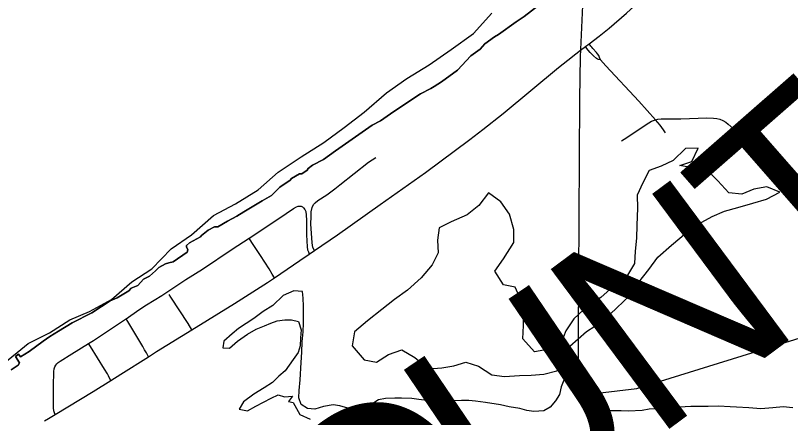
# Model space of a CAD drawing. Extents: x 0 to 34, y 0 to 22.
# Drawn here: x 5.0235 to 5.3922, y 18.6712 to 18.8626 of the extents above; entities that cross this region are included whole.
import ezdxf

# ---------------------------------------------------------------- set-up
doc = ezdxf.new("R2010")
doc.units = 0
for name, color, linetype in [('GM_X_Corporation', 7, 'Continuous'), ('GM_X_County_Text', 7, 'Continuous'), ('GM_X_Major_Lake', 7, 'Continuous'), ('GM_X_Minor_River', 7, 'Continuous'), ('GM_X_Township_Road', 7, 'Continuous')]:
    doc.layers.add(name, color=color, linetype=linetype)

msp = doc.modelspace()

# ---------------------------------------------------------------- linework, layer by layer
at = {"layer": 'GM_X_Corporation'}
for points in [[(5.29406, 18.88499), (5.29228, 18.84642), (5.29211, 18.84288), (5.29182, 18.82284), (5.29106, 18.68174), (5.31908, 18.68504), (5.52217, 18.74796), (5.73787, 18.79535)], [(5.29406, 18.88499), (5.29228, 18.84642), (5.29211, 18.84288), (5.29182, 18.82284), (5.29106, 18.68174), (5.31908, 18.68504), (5.52217, 18.74796), (5.73787, 18.79535)], [(5.28303, 18.87569), (5.26556, 18.86216), (5.26166, 18.85956), (5.25337, 18.85355), (5.25142, 18.85249), (5.24687, 18.84916), (5.2446, 18.84656), (5.24012, 18.84339), (5.23387, 18.83656), (5.22615, 18.83095), (5.22265, 18.82876), (5.22119, 18.82779), (5.21623, 18.82527), (5.20347, 18.8169), (5.19713, 18.81251), (5.19315, 18.81039), (5.17576, 18.7982), (5.17007, 18.79406), (5.16479, 18.7913), (5.16267, 18.78975), (5.16227, 18.78894), (5.15975, 18.78715), (5.15861, 18.78715), (5.15479, 18.78503), (5.15414, 18.78414), (5.14926, 18.78081), (5.14536, 18.77691), (5.14081, 18.77431), (5.13211, 18.76911), (5.12887, 18.76699), (5.12431, 18.76472), (5.11976, 18.76203), (5.11822, 18.76203), (5.11513, 18.76033), (5.11204, 18.75789), (5.11147, 18.75716), (5.10635, 18.75431), (5.10489, 18.75302), (5.10489, 18.75245), (5.10554, 18.75106), (5.10514, 18.74985), (5.09847, 18.7453), (5.09652, 18.74489), (5.09481, 18.74432), (5.09164, 18.74269), (5.09018, 18.74099), (5.08726, 18.73847), (5.08441, 18.73709), (5.08173, 18.73408), (5.07856, 18.73278), (5.07742, 18.73156), (5.07189, 18.72815), (5.06856, 18.72668), (5.05978, 18.72099), (5.05052, 18.71636), (5.04402, 18.7123), (5.03979, 18.70978), (5.03662, 18.7075), (5.03004, 18.70271), (5.02582, 18.70012), (5.02499, 18.70131), (5.02354, 18.70027), (5.02541, 18.69718), (5.02476, 18.69621), (5.0215, 18.69393)], [(5.0215, 18.69393), (5.02476, 18.69621), (5.02541, 18.69718), (5.02354, 18.70027), (5.02499, 18.70131), (5.02582, 18.70012), (5.03004, 18.70271), (5.03662, 18.7075), (5.03979, 18.70978), (5.04402, 18.7123), (5.05052, 18.71636), (5.05978, 18.72099), (5.06856, 18.72668), (5.07189, 18.72815), (5.07742, 18.73156), (5.07856, 18.73278), (5.08173, 18.73408), (5.08441, 18.73709), (5.08726, 18.73847), (5.09018, 18.74099), (5.09164, 18.74269), (5.09481, 18.74432), (5.09652, 18.74489), (5.09847, 18.7453), (5.10514, 18.74985), (5.10554, 18.75106), (5.10489, 18.75245), (5.10489, 18.75302), (5.10635, 18.75431), (5.11147, 18.75716), (5.11204, 18.75789), (5.11513, 18.76033), (5.11822, 18.76203), (5.11976, 18.76203), (5.12431, 18.76472), (5.12887, 18.76699), (5.13211, 18.76911), (5.14081, 18.77431), (5.14536, 18.77691), (5.14926, 18.78081), (5.15414, 18.78414), (5.15479, 18.78503), (5.15861, 18.78715), (5.15975, 18.78715), (5.16227, 18.78894), (5.16267, 18.78975), (5.16479, 18.7913), (5.17007, 18.79406), (5.17576, 18.7982), (5.19315, 18.81039), (5.19713, 18.81251), (5.20347, 18.8169), (5.21623, 18.82527), (5.22119, 18.82779), (5.22265, 18.82876), (5.22615, 18.83095), (5.23387, 18.83656), (5.24012, 18.84339), (5.2446, 18.84656), (5.24687, 18.84916), (5.25142, 18.85249), (5.25337, 18.85355), (5.26166, 18.85956), (5.26556, 18.86216), (5.28303, 18.87569)]]:
    msp.add_lwpolyline(points, dxfattribs=at)
at = {"layer": 'GM_X_Major_Lake'}
msp.add_lwpolyline([(5.01649, 18.69579), (5.02958, 18.70643), (5.03962, 18.71156), (5.04929, 18.71764), (5.05877, 18.72163), (5.0692, 18.72733), (5.07887, 18.73588), (5.08835, 18.74195), (5.09764, 18.75145), (5.1073, 18.7581), (5.11773, 18.76741), (5.12816, 18.77292), (5.13896, 18.77957), (5.14844, 18.78793), (5.15944, 18.79533), (5.17024, 18.80217), (5.17991, 18.8092), (5.18939, 18.81661), (5.20001, 18.82573), (5.20968, 18.83257), (5.22029, 18.83903), (5.23072, 18.84643), (5.24134, 18.85403), (5.25006, 18.86372)], dxfattribs=at)
at = {"layer": 'GM_X_Minor_River'}
for points in [[(5.23835, 18.76769), (5.23077, 18.76442), (5.22509, 18.76155), (5.22436, 18.75565), (5.22459, 18.74957), (5.22177, 18.74386), (5.21648, 18.73775), (5.21006, 18.73183), (5.20382, 18.72743), (5.19777, 18.72265), (5.19096, 18.7173), (5.18472, 18.71195), (5.18362, 18.70529), (5.18935, 18.69866), (5.19524, 18.69755), (5.20091, 18.70119), (5.20735, 18.7035), (5.21345, 18.69973), (5.21993, 18.69444), (5.22638, 18.69485), (5.23207, 18.69582), (5.23776, 18.69756), (5.24384, 18.69569), (5.25013, 18.69154), (5.25621, 18.6908), (5.26323, 18.69122), (5.26892, 18.69143), (5.27481, 18.69184), (5.28106, 18.69339), (5.28635, 18.69931), (5.28727, 18.7052), (5.29521, 18.71208), (5.30315, 18.71725), (5.30957, 18.72336), (5.31562, 18.72909), (5.32014, 18.73557), (5.32486, 18.74168), (5.32919, 18.74759), (5.33562, 18.75332), (5.34261, 18.75905), (5.34829, 18.76326), (5.35491, 18.7669), (5.36079, 18.7694), (5.36723, 18.77114), (5.37425, 18.77327), (5.38088, 18.7752), (5.38713, 18.77846), (5.38104, 18.78109), (5.37478, 18.77992), (5.3691, 18.77761), (5.36283, 18.77815), (5.35768, 18.78383), (5.35195, 18.7897), (5.34568, 18.79005), (5.3396, 18.79116), (5.34529, 18.79309), (5.34829, 18.79937), (5.34222, 18.79934), (5.33636, 18.79361), (5.33068, 18.79093), (5.325, 18.78881), (5.32199, 18.7829), (5.31936, 18.777), (5.31939, 18.77092), (5.31906, 18.76275), (5.3189, 18.75666), (5.31836, 18.75039), (5.31801, 18.7445), (5.31425, 18.73821), (5.308, 18.73381), (5.30196, 18.72827), (5.29609, 18.72463), (5.2891, 18.71813), (5.28533, 18.71242), (5.28308, 18.7067), (5.27664, 18.70363), (5.27039, 18.70246), (5.26485, 18.70871), (5.2652, 18.71498), (5.26516, 18.72144), (5.2638, 18.72752), (5.26131, 18.73321), (5.25561, 18.73432), (5.25159, 18.74095), (5.25573, 18.74668), (5.26063, 18.75449), (5.2606, 18.76076), (5.25847, 18.76797), (5.25446, 18.77385), (5.24855, 18.77819), (5.24402, 18.77209), (5.23835, 18.76769)], [(5.38088, 18.7752), (5.38713, 18.77846), (5.38104, 18.78109), (5.37478, 18.77992), (5.3691, 18.77761), (5.36283, 18.77815), (5.35768, 18.78383), (5.35195, 18.7897), (5.34568, 18.79005), (5.3396, 18.79116), (5.34529, 18.79309), (5.34829, 18.79937), (5.34222, 18.79934), (5.33636, 18.79361), (5.33068, 18.79093), (5.325, 18.78881), (5.32199, 18.7829), (5.31936, 18.777), (5.31939, 18.77092), (5.31906, 18.76275), (5.3189, 18.75666), (5.31836, 18.75039), (5.31801, 18.7445), (5.31425, 18.73821), (5.308, 18.73381), (5.30196, 18.72827), (5.29609, 18.72463), (5.2891, 18.71813), (5.28533, 18.71242), (5.28308, 18.7067), (5.27664, 18.70363), (5.27039, 18.70246), (5.26485, 18.70871), (5.2652, 18.71498), (5.26516, 18.72144), (5.2638, 18.72752), (5.26131, 18.73321), (5.25561, 18.73432), (5.25159, 18.74095), (5.25573, 18.74668), (5.26063, 18.75449), (5.2606, 18.76076), (5.25847, 18.76797), (5.25446, 18.77385), (5.24855, 18.77819), (5.24402, 18.77209), (5.23835, 18.76769)], [(5.23835, 18.76769), (5.23077, 18.76442), (5.22509, 18.76155), (5.22436, 18.75565), (5.22459, 18.74957), (5.22177, 18.74386), (5.21648, 18.73775), (5.21006, 18.73183), (5.20382, 18.72743), (5.19777, 18.72265), (5.19096, 18.7173), (5.18472, 18.71195), (5.18362, 18.70529), (5.18935, 18.69866), (5.19524, 18.69755), (5.20091, 18.70119), (5.20735, 18.7035), (5.21345, 18.69973), (5.21993, 18.69444), (5.22638, 18.69485), (5.23207, 18.69582), (5.23776, 18.69756), (5.24384, 18.69569), (5.25013, 18.69154), (5.25621, 18.6908), (5.26323, 18.69122), (5.26892, 18.69143), (5.27481, 18.69184), (5.28106, 18.69339), (5.28635, 18.69931), (5.28727, 18.7052), (5.29521, 18.71208), (5.30315, 18.71725), (5.30957, 18.72336), (5.31562, 18.72909), (5.32014, 18.73557), (5.32486, 18.74168), (5.32919, 18.74759), (5.33562, 18.75332), (5.34261, 18.75905), (5.34829, 18.76326), (5.35491, 18.7669), (5.36079, 18.7694), (5.36723, 18.77114), (5.37425, 18.77327), (5.38088, 18.7752)], [(5.21545, 18.67978), (5.21203, 18.68034), (5.20709, 18.6805), (5.20405, 18.68049), (5.1995, 18.68028), (5.19628, 18.67969), (5.19306, 18.67759), (5.18909, 18.67472), (5.18491, 18.6747), (5.17788, 18.67676), (5.17465, 18.67731), (5.17009, 18.67653), (5.16593, 18.67518), (5.16251, 18.67554), (5.15946, 18.67743), (5.1583, 18.68066), (5.15848, 18.68408), (5.15902, 18.68921), (5.15936, 18.69738), (5.15971, 18.70233), (5.15988, 18.70727), (5.16042, 18.71202), (5.16059, 18.7162), (5.16055, 18.72419), (5.16034, 18.72799), (5.16013, 18.73122), (5.15596, 18.73158), (5.15084, 18.72927), (5.14593, 18.7245), (5.14139, 18.72163), (5.13685, 18.71837), (5.12966, 18.71359), (5.12664, 18.71111), (5.12267, 18.70748), (5.12211, 18.70443), (5.12534, 18.70426), (5.12912, 18.70751), (5.13385, 18.71095), (5.13801, 18.71325), (5.14199, 18.71479), (5.14502, 18.71613), (5.14806, 18.71729), (5.15166, 18.71768), (5.15489, 18.7177), (5.15812, 18.71695), (5.15947, 18.71297), (5.15912, 18.70917), (5.15894, 18.70536), (5.158, 18.70213), (5.15555, 18.69889), (5.15178, 18.69336), (5.14876, 18.69087), (5.14574, 18.68782), (5.14176, 18.68533), (5.13684, 18.68227), (5.13193, 18.67863), (5.12986, 18.6752), (5.13385, 18.67446), (5.13782, 18.67657), (5.14142, 18.67849), (5.14521, 18.6804), (5.14843, 18.68194), (5.15147, 18.681), (5.15526, 18.6814), (5.15332, 18.67879), (5.15554, 18.67838), (5.15872, 18.67268), (5.16367, 18.67042)], [(5.39334, 18.67586), (5.38879, 18.67622), (5.38385, 18.67582), (5.37816, 18.67541), (5.37246, 18.67576), (5.36658, 18.67612), (5.36354, 18.67629), (5.35803, 18.67665), (5.3531, 18.67643), (5.34474, 18.67639), (5.33393, 18.67577), (5.32918, 18.67537), (5.32501, 18.67516), (5.32159, 18.67458), (5.31514, 18.67417), (5.31172, 18.67434), (5.30698, 18.67432), (5.30356, 18.67468), (5.29898, 18.67884), (5.29555, 18.68168), (5.29249, 18.68546), (5.28982, 18.68849), (5.28809, 18.69171), (5.28469, 18.6898), (5.28319, 18.6858), (5.28226, 18.68218), (5.28038, 18.67913), (5.27792, 18.67608), (5.27489, 18.67436), (5.27015, 18.67415), (5.26673, 18.67451), (5.2635, 18.67545), (5.25837, 18.67637), (5.25419, 18.6773), (5.24716, 18.67841), (5.24241, 18.67896), (5.23918, 18.67932), (5.23576, 18.67931), (5.23197, 18.6791), (5.22191, 18.67905), (5.21545, 18.67978)]]:
    msp.add_lwpolyline(points, dxfattribs=at)
at = {"layer": 'GM_X_Township_Road'}
for p, q in [((5.29239, 18.84614), (5.29471, 18.84788)), ((5.16323, 18.74893), (5.1657, 18.75064))]:
    msp.add_line(p, q, dxfattribs=at)
for points in [[(5.29471, 18.84788), (5.29642, 18.84916), (5.30116, 18.85271), (5.30599, 18.85661), (5.31417, 18.86372), (5.32329, 18.87212), (5.33227, 18.88047)], [(5.1657, 18.75064), (5.17671, 18.75823), (5.19697, 18.77262), (5.2185, 18.78792), (5.2397, 18.80361), (5.24587, 18.80829), (5.2556, 18.81598), (5.28178, 18.83785), (5.28625, 18.84138), (5.29008, 18.84441), (5.29239, 18.84614)], [(5.3018, 18.84141), (5.30088, 18.8416), (5.30035, 18.84187), (5.29987, 18.84213), (5.29844, 18.84336), (5.29691, 18.84497), (5.296, 18.8461), (5.29538, 18.84687), (5.29471, 18.84788)], [(5.3018, 18.84141), (5.30137, 18.84262), (5.30097, 18.84354), (5.30048, 18.84428), (5.29991, 18.84489), (5.29826, 18.84685), (5.29776, 18.84746), (5.2973, 18.84804), (5.29642, 18.84916)], [(5.32805, 18.81293), (5.32003, 18.82183), (5.30445, 18.83862), (5.3018, 18.84141)], [(5.31177, 18.80293), (5.31312, 18.80371), (5.32481, 18.81146), (5.32616, 18.81224), (5.3276, 18.81281), (5.32805, 18.81293)], [(5.32805, 18.81293), (5.32911, 18.81318), (5.33066, 18.81337), (5.33222, 18.81345), (5.34001, 18.81343), (5.35248, 18.81382), (5.3556, 18.81376), (5.35715, 18.81358), (5.35867, 18.81324), (5.36011, 18.81266), (5.36143, 18.81185), (5.36264, 18.81087), (5.37081, 18.80362), (5.37298, 18.80143)], [(5.33282, 18.8067), (5.33188, 18.80811), (5.33027, 18.81045), (5.32805, 18.81293)], [(5.1657, 18.75064), (5.16504, 18.75211), (5.16478, 18.75318), (5.16459, 18.7544), (5.16404, 18.76345), (5.1641, 18.76672), (5.16417, 18.76905), (5.16464, 18.77118), (5.1653, 18.77258), (5.16604, 18.77345), (5.1673, 18.77445), (5.17157, 18.77719), (5.17539, 18.78), (5.17776, 18.78199), (5.19151, 18.79273), (5.19494, 18.79497)], [(5.13462, 18.7566), (5.14837, 18.76562), (5.15236, 18.76829), (5.15583, 18.77071), (5.15722, 18.77147), (5.15799, 18.77175), (5.15873, 18.77184), (5.15946, 18.77175), (5.16001, 18.77152), (5.16053, 18.77105), (5.16112, 18.77031), (5.16137, 18.7699), (5.16157, 18.76932), (5.16177, 18.76752), (5.1619, 18.76512), (5.16197, 18.75825), (5.16224, 18.75244), (5.16251, 18.75104), (5.16284, 18.75004), (5.16323, 18.74893)], [(5.07616, 18.71818), (5.08223, 18.7225), (5.08577, 18.72482), (5.09318, 18.72925), (5.1046, 18.73695), (5.11243, 18.7419), (5.12655, 18.7513), (5.13462, 18.7566)], [(5.14668, 18.73773), (5.14565, 18.73949), (5.14417, 18.74201), (5.14014, 18.7483), (5.136, 18.75452), (5.13462, 18.7566)], [(5.14668, 18.73773), (5.15881, 18.74589), (5.16323, 18.74893)], [(5.10736, 18.71289), (5.12762, 18.7255), (5.14335, 18.73549), (5.14668, 18.73773)], [(5.10736, 18.71289), (5.10562, 18.71596), (5.09736, 18.72847), (5.09656, 18.72976)], [(5.05828, 18.70645), (5.06063, 18.70791), (5.07585, 18.71796), (5.07616, 18.71818)], [(5.08678, 18.70013), (5.08575, 18.70195), (5.08495, 18.70341), (5.08402, 18.70508), (5.07939, 18.7129), (5.07698, 18.71684), (5.07616, 18.71818)], [(5.08678, 18.70013), (5.09066, 18.70259), (5.10736, 18.71289)], [(5.04237, 18.67262), (5.04204, 18.6735), (5.04178, 18.67445), (5.04162, 18.67577), (5.04163, 18.6861), (5.04181, 18.69314), (5.04196, 18.69431), (5.04225, 18.69541), (5.04265, 18.69607), (5.04324, 18.69673), (5.04387, 18.69735), (5.0448, 18.698), (5.05027, 18.70146), (5.05828, 18.70645)], [(5.06889, 18.68887), (5.06828, 18.69001), (5.06775, 18.69107), (5.06723, 18.69199), (5.06583, 18.69427), (5.05921, 18.70494), (5.05828, 18.70645)], [(5.06889, 18.68887), (5.0736, 18.69177), (5.08678, 18.70013)], [(5.04237, 18.67262), (5.06038, 18.68363), (5.06889, 18.68887)], [(5.03732, 18.66961), (5.03917, 18.67069), (5.04237, 18.67262)]]:
    msp.add_lwpolyline(points, dxfattribs=at)

# ---------------------------------------------------------------- texts
at = {"layer": 'GM_X_County_Text'}
for s, rotation, p in [('T', 41.184, (5.39998, 18.71474)), ('N', 36.591, (5.32628, 18.65962)), ('U', 34.1464, (5.25337, 18.61005)), ('O', 33.9205, (5.18353, 18.56309))]:
    msp.add_text(s, height=0.0947, rotation=rotation, dxfattribs=at).set_placement(p)

doc.saveas('drawing.dxf')
